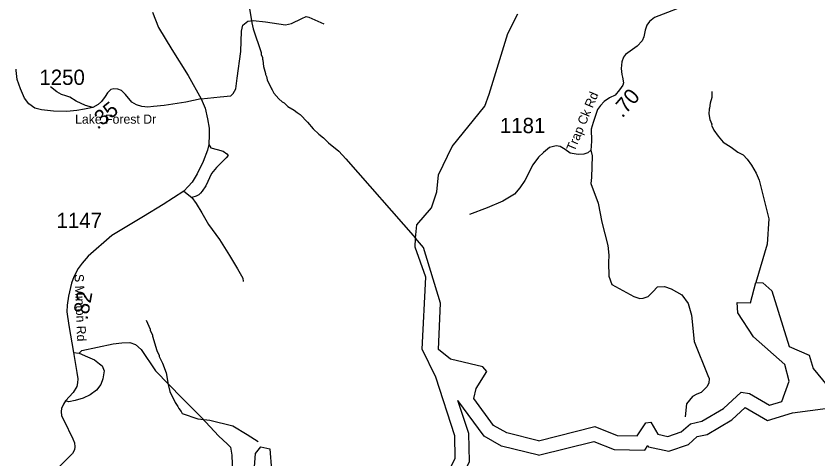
# Model space of a CAD drawing. Extents: x 1248089 to 1457196, y 820910 to 988753.
# Drawn here: x 1331372 to 1337934, y 873625 to 877248 of the extents above; entities that cross this region are included whole.
import ezdxf

# ---------------------------------------------------------------- set-up
doc = ezdxf.new("R2010")
doc.units = 0
for name, color, linetype in [('Exist Hydrographic Buffer Line', 7, 'Continuous'), ('Exist Hydrographic Misc Water Feature', 7, 'Continuous'), ('Exist Hydrographic Reservoir', 7, 'Continuous'), ('Exist Road Non-System Type 51', 7, 'Continuous'), ('Exist Road Secondary Type 51 Attributed', 7, 'Continuous'), ('Exist Road Secondary Type 51 Label', 7, 'Continuous'), ('Prop GRAU CAT1 Cell', 7, 'Continuous'), ('Prop Lane Lines', 7, 'Continuous')]:
    doc.layers.add(name, color=color, linetype=linetype)

msp = doc.modelspace()

# ---------------------------------------------------------------- linework, layer by layer
at = {"layer": 'Exist Hydrographic Buffer Line'}
for points in [[(1333458, 873089.8), (1333597.3, 873025), (1333800.5, 873065.1), (1334201, 873267.3), (1334744.5, 873246.4), (1334964.9, 873364.2), (1335081.2, 873604.8), (1335076.2, 873833.3), (1334988.4, 874102.9)], [(1335647, 873655.4), (1335344.9, 873730.4), (1335201.7, 873811.7), (1334988.4, 874102.9)], [(1336946.1, 873807.5), (1337026.8, 873826.1), (1337230.5, 873946), (1337339.6, 874045.8), (1337522.4, 873939.7), (1337725.7, 874001.6), (1338013.9, 874040.8), (1338216.4, 874122.1), (1338214.6, 874041.9), (1338384.7, 873933.2), (1338761.5, 873915.2)], [(1335647, 873655.4), (1336099.7, 873768.9), (1336266.6, 873702.2), (1336517.6, 873697.3), (1336542.2, 873735.4), (1336548, 873725.1), (1336712.5, 873689.4), (1336874.6, 873744.2), (1336946.1, 873807.5)]]:
    msp.add_lwpolyline(points, dxfattribs=at)
at = {"layer": 'Exist Hydrographic Misc Water Feature'}
for points in [[(1333283.4, 877308.9), (1333300.1, 877192.5), (1333312.8, 877142.1), (1333377.4, 876950.3), (1333378.9, 876932.3), (1333388.3, 876910), (1333387.8, 876894), (1333391.6, 876885.9), (1333396.1, 876833.8), (1333412.5, 876777.3), (1333412.3, 876769.4), (1333419.9, 876753.2), (1333427.1, 876725), (1333461, 876652), (1333468.8, 876643.8), (1333482.1, 876617.4), (1333522.7, 876570.2), (1333550.1, 876545.4), (1333565.9, 876537), (1333597.1, 876508.1), (1333648.2, 876478.6), (1333671.7, 876458), (1333697.2, 876441.3), (1333757.5, 876379.5), (1333804, 876324.2), (1333850.8, 876280.8), (1333887.9, 876251.8), (1333928.8, 876210.6), (1334012.9, 876142.2), (1334069.2, 876080.6), (1334640.7, 875432.1)], [(1334640.7, 875432.1), (1334651.7, 875540.2), (1334771.8, 875679), (1334815.8, 875809.3), (1334827.8, 875950.3), (1334941.8, 876181.1), (1335207.7, 876510.6), (1335243.8, 876608.4), (1335395, 877105.2), (1335478.6, 877265.6)], [(1337066.3, 876630.4), (1337065.3, 876582.4), (1337052.3, 876534.8), (1337047.4, 876494.9), (1337043.2, 876487), (1337042.3, 876449), (1337049.3, 876402.8), (1337064.5, 876362.5), (1337064.3, 876354.5), (1337083.4, 876314), (1337118.3, 876265.2), (1337159.5, 876215.3), (1337224.3, 876174.8), (1337279.4, 876133.6), (1337323, 876112.6), (1337356.1, 876075.9), (1337391, 876027.1), (1337429.6, 875962.2), (1337454.3, 875905.6), (1337533.4, 875589.9), (1337519.4, 875380.8), (1337425.9, 875067.6)], [(1332437.4, 874760.3), (1332469.3, 874685.3), (1332469.1, 874677.3), (1332487.9, 874636.8), (1332487.7, 874628.8), (1332524.4, 874511.7), (1332543.3, 874471.2), (1332543.1, 874463.2), (1332569.5, 874408.5), (1332599.4, 874329.6), (1332616.6, 874233.2), (1332631.1, 874176.8), (1332672.6, 874087.6), (1332695.6, 874055), (1332703.2, 874038.8), (1332722.5, 874014.2), (1332730.1, 873998), (1332859.1, 873952.9), (1332957.2, 873942), (1333146, 873894.7), (1333262.2, 873825.7), (1333353, 873767.5)]]:
    msp.add_lwpolyline(points, dxfattribs=at)
at = {"layer": 'Exist Hydrographic Reservoir'}
for points in [[(1333308.7, 873377.5), (1333331.8, 873669.2), (1333374.8, 873724.2), (1333449.8, 873706.3), (1333474.8, 873357.8), (1333537.8, 873179.3), (1333611.8, 873144.9), (1333762.8, 873174.7), (1334175.8, 873383.2), (1334717.8, 873362.3), (1334877.8, 873447.9), (1334965.8, 873629.9), (1334961.8, 873813.9), (1334805.8, 874293), (1334694.8, 874521.7), (1334724.8, 875112), (1334638.8, 875356.7), (1334640.7, 875432.1)], [(1335646.8, 873773.8), (1335387.9, 873838.1), (1335279.8, 873899.4), (1335118.8, 874119.2), (1335136.8, 874200.9), (1335223.8, 874340.3), (1335191.8, 874377.1), (1334925.8, 874441.5), (1334827.8, 874519), (1334844.8, 874899.5), (1334705.7, 875355.3), (1334640.7, 875432.1)], [(1336891.8, 873912.9), (1336983.9, 873934), (1337161.9, 874038.8), (1337305.8, 874170.5), (1337372.9, 874159.3), (1337536.8, 874064.1), (1337637.9, 874094.9), (1337699.8, 874261.1), (1337661.9, 874396.4), (1337407.8, 874624.7), (1337278.8, 874821.1), (1337272.8, 874903.3), (1337380.9, 874901.1), (1337425.9, 875067.6), (1337483.8, 875066.4), (1337557.8, 874999.3), (1337697.9, 874543.4), (1337862.8, 874474.4), (1337893.9, 874365.5), (1338048.8, 874178.6)], [(1335646.8, 873773.8), (1336107.8, 873889.3), (1336289.8, 873816.6), (1336455.9, 873813.4), (1336524.9, 873920.3), (1336566.8, 873925.9), (1336622.8, 873826.4), (1336705.8, 873808.3), (1336815.8, 873845.5), (1336891.8, 873912.9)]]:
    msp.add_lwpolyline(points, dxfattribs=at)
at = {"layer": 'Exist Road Non-System Type 51'}
for points in [[(1332886.1, 876569.7), (1333041.6, 876585.7), (1333128.9, 876594.4), (1333149.2, 876614.8), (1333169.6, 876652.6), (1333181.2, 876739.9), (1333210.3, 876958.1), (1333216.1, 877124), (1333227.7, 877173.5), (1333268.4, 877205.5), (1333312.1, 877211.3), (1333413.8, 877199.6), (1333576.7, 877176.4), (1333626.1, 877188), (1333710.4, 877228.7), (1333745.3, 877243.3), (1333768.6, 877237.5), (1333890.7, 877185.1)], [(1332000.9, 876500.4), (1331939.8, 876516.4), (1331863.3, 876551.6), (1331811.6, 876584.7), (1331778.5, 876595.1), (1331743.4, 876605.4), (1331706.2, 876628.2), (1331652.4, 876669.6)], [(1332948.6, 876195.8), (1332966.1, 876171), (1333016.2, 876156.1), (1333066.3, 876143.1), (1333097.8, 876120.8), (1333107.1, 876107.8), (1333092.3, 876089.2), (1333012.5, 876009.4), (1332969.8, 875959.2), (1332925.2, 875858.9), (1332895.5, 875814.3), (1332882.5, 875799.5), (1332867.7, 875786.5), (1332845.4, 875773.5), (1332810.2, 875763.3)], [(1336074.6, 876151.2), (1336085.1, 876103.2), (1336080.1, 875927.4), (1336076.8, 875877.6), (1336134.8, 875718.3), (1336166.3, 875560.7), (1336214.3, 875370.6), (1336222.5, 875290.9), (1336220.9, 875231.2), (1336222.5, 875120), (1336247.4, 875052), (1336427.8, 874954.7), (1336477.6, 874936.5), (1336502.5, 874939.8), (1336543.9, 874954.7), (1336582, 874991.2), (1336621.8, 875032.7), (1336678.2, 875034.4), (1336732.9, 875016.1), (1336819.1, 874968), (1336872.2, 874896.7), (1336900.4, 874802.1), (1336920.3, 874584.7), (1337032.6, 874307.1), (1337044.2, 874283.9), (1337040.9, 874244), (1337026, 874214.2), (1336977.9, 874167.7), (1336943.1, 874154.4), (1336906.6, 874136.2), (1336858.5, 874074.8), (1336846.9, 873970.3)], [(1332745.1, 875814.5), (1332810.2, 875763.3), (1332845.7, 875714.8), (1332891, 875637.2), (1332945.9, 875543.4), (1333036.4, 875420.5), (1333117.2, 875287.9), (1333185.1, 875181.2), (1333227.1, 875103.6), (1333231.1, 875075.7)], [(1331887.5, 874491.2), (1331911.2, 874512.8), (1332167.6, 874566.7), (1332238.7, 874575.3), (1332303.4, 874577.5), (1332348.6, 874562.4), (1332396, 874521.4), (1332512.4, 874344.6), (1332732.1, 874122.5), (1332887.3, 873967.3), (1333031.6, 873809.9), (1333100, 873748.1), (1333128, 873720.1), (1333136.7, 873655.4), (1333143.1, 873508.8), (1333164.7, 873370.8), (1333184.1, 873252.2), (1333220.7, 873189.7), (1333255.1, 873119.4)], [(1331841.3, 874495.3), (1331887.5, 874491.2), (1331956.5, 874461), (1332014.6, 874435.2), (1332055.6, 874402.8), (1332077.1, 874385.6), (1332092.2, 874346.8), (1332081.4, 874279.9), (1332064.2, 874234.6), (1332029.7, 874187.2), (1331978, 874150.6), (1331922, 874122.5), (1331855.2, 874103.1), (1331803.5, 874092.3), (1331775.5, 874101)]]:
    msp.add_lwpolyline(points, dxfattribs=at)
at = {"layer": 'Exist Road Secondary Type 51 Attributed'}
for points in [[(1336894.9, 877350.9), (1336597.5, 877235), (1336554.7, 877202.5), (1336534.1, 877173), (1336519.3, 877131.7), (1336509, 877078.6), (1336495.8, 877044.6), (1336454.5, 877001.8), (1336360.1, 876934), (1336342.7, 876910.9), (1336327.9, 876872.6), (1336325, 876819.5), (1336330.2, 876768.6), (1336333.8, 876748.6), (1336344.1, 876702.9), (1336338.4, 876682.9), (1336310.4, 876643.1), (1336275, 876601.8), (1336227.8, 876579.6), (1336185, 876548.6), (1336154.1, 876516.2), (1336130.5, 876483.7), (1336114.3, 876435), (1336093.6, 876377.5), (1336078.9, 876322.9), (1336081.8, 876228.4), (1336079.1, 876182.2), (1336074.6, 876151.2), (1336051, 876129.1), (1336018.6, 876118.8), (1335971.4, 876115.8), (1335906.6, 876126.1), (1335866.7, 876155.7), (1335824, 876180.7), (1335791.6, 876185.2), (1335737, 876171.9), (1335686.9, 876132), (1335647.1, 876093.7), (1335599.9, 876031.7), (1335534.2, 875902.2), (1335494.4, 875843.2), (1335451.6, 875790), (1335354.3, 875732.5), (1335227.5, 875679.4), (1335081.4, 875624.4)], [(1332487.3, 877279.2), (1332538.5, 877154.7), (1332647.8, 876975.2), (1332781.3, 876760.5), (1332886.1, 876569.7)], [(1332886.1, 876569.7), (1332760.2, 876542.3), (1332584.9, 876516.6), (1332497.2, 876508.5), (1332450, 876503.1), (1332401.5, 876508.5), (1332356.9, 876520.7), (1332319.2, 876543.6), (1332267.9, 876605.7), (1332234.2, 876639.5), (1332204.5, 876650.3), (1332172.2, 876651.6), (1332146.5, 876646.2), (1332120.9, 876619.2), (1332100.7, 876589.5), (1332071, 876547.7), (1332042.7, 876524.7), (1332000.9, 876500.4), (1331932.1, 876486.9), (1331867.9, 876476.2), (1331788.4, 876468.1), (1331677.8, 876470.8), (1331580.6, 876481.6), (1331526.7, 876493.8), (1331476.8, 876530.2), (1331440.4, 876576.1), (1331409.3, 876653.1), (1331381, 876728.7), (1331371.6, 876801.6), (1331372.6, 876812.6)], [(1332886.1, 876569.7), (1332920.3, 876495.5), (1332939.2, 876406.4), (1332951.3, 876330.8), (1332951.3, 876276.8), (1332948.6, 876195.8), (1332937.8, 876151.3), (1332904.1, 876058.1), (1332853, 875956.3), (1332812.5, 875890.1), (1332780.1, 875852.3), (1332745.1, 875814.5), (1332576.9, 875705.7), (1332415, 875608.5), (1332156.1, 875451.9), (1331962.4, 875283.9), (1331913.8, 875225.9), (1331878.7, 875182.7), (1331845, 875113.8), (1331826.1, 875062.6), (1331801.8, 874955.9), (1331788.7, 874884), (1331786, 874828.7), (1331803.5, 874716.6), (1331841.3, 874495.3), (1331869.5, 874332.7), (1331876.3, 874281.4), (1331874.9, 874246.3), (1331868.2, 874216.6), (1331838.5, 874169.3), (1331775.5, 874101), (1331760.3, 874072.1), (1331744.2, 874038.8), (1331740.1, 874011.8), (1331742.8, 873978), (1331761.7, 873941.6), (1331835.9, 873789), (1331849.3, 873756.2), (1331852, 873723.8), (1331849.3, 873698.2), (1331833.1, 873668.5), (1331723.9, 873559.1)]]:
    msp.add_lwpolyline(points, dxfattribs=at)

# ---------------------------------------------------------------- texts
at = {"layer": 'Exist Road Secondary Type 51 Label'}
for s, rotation, p in [('Trap Ck Rd', 67.26735, (1335941.3, 876135.4)), ('Lake Forest Dr', 359.97389, (1331855, 876367.3)), ('S Minton Rd', 272.24093, (1331850, 875136.7))]:
    msp.add_text(s, height=75, rotation=rotation, dxfattribs=at).set_placement(p)
at = {"layer": 'Prop GRAU CAT1 Cell'}
for s, rotation, p in [('.70', 49.42091, (1336333.6, 876409)), ('.35', 39.01294, (1332039, 876315.5)), ('.82', 79.59917, (1331955.9, 874757.1))]:
    msp.add_text(s, height=125, rotation=rotation, dxfattribs=at).set_placement(p)
at = {"layer": 'Prop Lane Lines'}
for s, p in [('1250', (1331562.9, 876684.5)), ('1181', (1335331.2, 876290)), ('1147', (1331702.8, 875513.3))]:
    msp.add_text(s, height=125, dxfattribs=at).set_placement(p)

doc.saveas('drawing.dxf')
